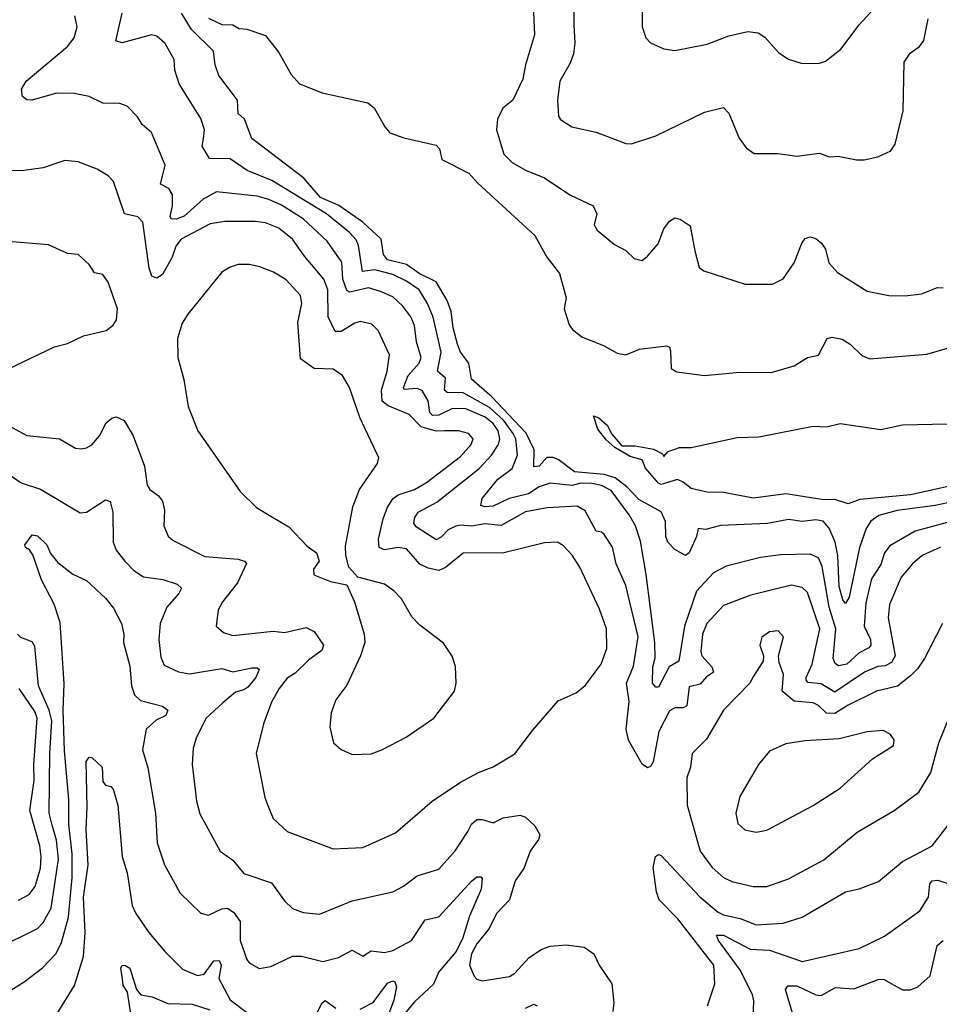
# Model space of a CAD drawing. Extents: x 1443846 to 1577407, y 839182 to 927291.
# Tile 494 of 535: x 1560769 to 1564161, y 894220 to 897851. Entities that reach past the tile are written whole.
import ezdxf

# ---------------------------------------------------------------- set-up
doc = ezdxf.new("R2010")
doc.units = 0

msp = doc.modelspace()

# ---------------------------------------------------------------- linework, layer by layer
at = {"layer": '0CON20XD'}
for points in [[(1563065.6, 898014.4), (1563064.3, 897825), (1563078.8, 897785), (1563095.9, 897765.9), (1563144.2, 897744.2), (1563185, 897738), (1563305, 897760.6), (1563385, 897792.2), (1563455, 897807.5), (1563493, 897803), (1563517.3, 897787.3), (1563569.3, 897729.3), (1563605, 897705.8), (1563655, 897690), (1563718.8, 897691.2), (1563741.2, 897698.8), (1563797.6, 897742.4), (1563865, 897832), (1563943, 897917)], [(1562661.9, 897935), (1562668.2, 897795), (1562634.6, 897685), (1562625, 897632), (1562587.5, 897555), (1562551.2, 897525), (1562530.8, 897485), (1562527.9, 897445), (1562554.6, 897355), (1562585, 897324.5), (1562635, 897296.4), (1562705, 897267.8), (1562798, 897205), (1562884, 897165), (1562897.1, 897135), (1562888, 897095), (1562898.8, 897075), (1562962.7, 897022.7), (1563005, 897000), (1563035, 896971.2), (1563065, 896963.8), (1563085, 896978.8), (1563124.4, 897025), (1563145, 897080), (1563165, 897108), (1563185, 897121.2), (1563205, 897116.2), (1563241.4, 897091.4), (1563258.9, 896998.9), (1563275, 896937.5), (1563292.5, 896925), (1563445, 896876.2), (1563545, 896876), (1563585, 896896.2), (1563625.6, 896955), (1563655, 897030), (1563665.9, 897044.1), (1563685, 897050), (1563705, 897043.8), (1563726.7, 897026.7), (1563740.6, 897005), (1563752.9, 896955), (1563785, 896919.2), (1563895, 896850), (1563975, 896834.5), (1564035, 896832.5), (1564095, 896840), (1564154.2, 896864.2), (1564175, 896862)], [(1564165, 895905.9), (1564098.1, 895875), (1564062.2, 895845), (1564020, 895795), (1563977.5, 895695), (1563972.2, 895645), (1563998.3, 895505), (1563985, 895481), (1563961.6, 895468.4), (1563934, 895466), (1563885, 895444.8), (1563775, 895370.8), (1563725, 895402.3), (1563677.4, 895407.4), (1563669.7, 895415), (1563669.8, 895425), (1563691.9, 895475), (1563720.2, 895605), (1563675, 895739.2), (1563655, 895757.8), (1563615, 895765.7), (1563465, 895728.9), (1563365, 895690.8), (1563302.7, 895625), (1563287.8, 895585), (1563281.1, 895521.1), (1563285.4, 895505), (1563321.4, 895465), (1563327.6, 895445), (1563302.1, 895427.9), (1563278.7, 895401.3), (1563238.5, 895391.5), (1563229.3, 895320.7), (1563216.2, 895313.8), (1563185, 895313.8), (1563165, 895302), (1563126, 895226), (1563105.2, 895114.8), (1563095, 895096.9), (1563085, 895092.2), (1563065, 895105.6), (1563014, 895194), (1563006, 895235), (1563016.8, 895336.8), (1563006.4, 895405), (1563032.5, 895467.5), (1563049.6, 895575), (1563004.7, 895765), (1562968.4, 895845), (1562955.7, 895905.7), (1562925, 895953.1), (1562915, 895961.9), (1562895, 895965.6), (1562855, 896039.7), (1562825, 896057.4), (1562715, 896051.1), (1562635, 896036.5), (1562545, 895986), (1562485, 895992.3), (1562436.8, 895983.2), (1562395, 895987.5), (1562377, 895983), (1562349.8, 895970.2), (1562325, 895944.1), (1562305, 895933.4), (1562230.9, 895980.9), (1562223.1, 895995), (1562225.9, 896015), (1562238.5, 896035), (1562307.6, 896072.4), (1562463.8, 896196.2), (1562509.5, 896245), (1562534.8, 896285), (1562539.3, 896305), (1562533.8, 896335), (1562515, 896361.9), (1562486.1, 896385), (1562415, 896416.1), (1562365, 896417.7), (1562315, 896392.7), (1562291.5, 896391.5), (1562282.2, 896402.2), (1562275.1, 896445.1), (1562253.9, 896483.9), (1562235, 896490.9), (1562187.3, 896487.3), (1562184.4, 896495), (1562201.1, 896538.9), (1562241.8, 896585), (1562249.2, 896605), (1562232.7, 896662.7), (1562225, 896724), (1562211.2, 896755), (1562182.5, 896795), (1562145, 896829.1), (1562099.1, 896849.1), (1562055, 896862.1), (1561986.1, 896846.1), (1561975, 896852.7), (1561960.4, 896895), (1561956.8, 896956.8), (1561902.8, 897035), (1561815, 897117.2), (1561735, 897167.2), (1561688.3, 897188.3), (1561645, 897201), (1561495, 897216.1), (1561445, 897189.7), (1561375, 897127.3), (1561345.9, 897115.9), (1561327.1, 897117.1), (1561323.3, 897125), (1561332.7, 897165), (1561331.9, 897205), (1561318.8, 897228.8), (1561288.6, 897245), (1561305.5, 897315), (1561255.6, 897435), (1561220, 897465), (1561203.4, 897493.4), (1561165, 897532.5), (1561138.3, 897541.7), (1561075, 897542.9), (1561025, 897568.6), (1560969.6, 897579.6), (1560905, 897580), (1560814.3, 897554.3), (1560795, 897555.8), (1560778.6, 897568.6), (1560775.6, 897595), (1560793.3, 897625), (1560945, 897752.5), (1560969.6, 897785), (1560980.5, 897825), (1560972.5, 897865)], [(1563889.2, 895700.8), (1563883.4, 895615), (1563906.7, 895565), (1563908.7, 895545), (1563901.1, 895535), (1563865, 895515.9), (1563819.7, 895475), (1563788.8, 895468.8), (1563776.5, 895476.5), (1563769.8, 895495), (1563779.4, 895605), (1563754.6, 895685), (1563729.2, 895835), (1563715, 895866.2), (1563685, 895880), (1563575, 895877.3), (1563501.5, 895868.5), (1563375, 895835.5), (1563328.5, 895811.5), (1563265.7, 895744.3), (1563221, 895615), (1563199.6, 895485), (1563164.7, 895465.3), (1563125, 895390), (1563115, 895389.4), (1563103.4, 895405), (1563103.6, 895465), (1563112.5, 895497.5), (1563111.8, 895555), (1563079.8, 895805), (1563058.6, 895928.6), (1563040.4, 895985), (1563016.8, 896025), (1562950, 896115), (1562915, 896133.9), (1562879.2, 896140.8), (1562838, 896142), (1562806.1, 896133.9), (1562725, 896142.1), (1562685, 896128), (1562645, 896103.1), (1562574.1, 896085.9), (1562515, 896057.3), (1562484.8, 896054.8), (1562470.3, 896060.2), (1562474.2, 896085), (1562533, 896157), (1562585, 896196.3), (1562604.7, 896245), (1562598.3, 896305), (1562589.4, 896325), (1562553.3, 896375), (1562501.5, 896421.5), (1562405, 896475.4), (1562345, 896476.8), (1562335.3, 896485), (1562339, 896529), (1562309.5, 896555), (1562323, 896625), (1562294, 896754), (1562272.8, 896805), (1562242.1, 896855), (1562195, 896887.3), (1562145, 896911.2), (1562078.9, 896928.9), (1562033.2, 896923.2), (1562018.9, 897018.9), (1562009.4, 897039.4), (1561985, 897067), (1561900.5, 897135), (1561698.4, 897258.4), (1561607.5, 897295), (1561545, 897338.2), (1561469.1, 897339.1), (1561442.1, 897385), (1561446.4, 897413.6), (1561450, 897445), (1561436.9, 897486.9), (1561357.3, 897615), (1561341.1, 897665), (1561338.2, 897705), (1561305, 897763.3), (1561275, 897790.5), (1561255, 897795.4), (1561146.3, 897766.3), (1561123.7, 897773.7), (1561146.5, 897875)], [(1564215, 896074.9), (1564145, 896059.7), (1564005, 896041.7), (1563937.8, 896022.2), (1563907.9, 896002.1), (1563890.8, 895975), (1563866.5, 895905), (1563828.8, 895721.2), (1563815, 895698), (1563805, 895712.2), (1563791.5, 895761.5), (1563786.6, 895875), (1563777.1, 895925), (1563755, 895976.4), (1563732, 896002), (1563705, 896007.1), (1563655, 896000.7), (1563605, 896008.6), (1563526.9, 895993.1), (1563355, 895986.4), (1563298.6, 895971.4), (1563271.2, 895975), (1563265.4, 895945), (1563238.2, 895885), (1563225, 895874.7), (1563185, 895897.3), (1563159.2, 895925), (1563151.6, 895945), (1563150.9, 896000.9), (1563135, 896036.2), (1563052.3, 896082.3), (1563008.4, 896128.4), (1562965, 896161.9), (1562925, 896174.3), (1562815, 896183.9), (1562755, 896229.4), (1562735, 896236.2), (1562713.3, 896236.7), (1562685, 896204.6), (1562665, 896202), (1562666.4, 896265), (1562636.9, 896326.9), (1562510.3, 896460.3), (1562435.9, 896525), (1562425.6, 896585), (1562395, 896624.7), (1562383.3, 896655), (1562367.2, 896715), (1562360.8, 896775), (1562345.8, 896815.8), (1562305.1, 896885.1), (1562242.5, 896915), (1562195, 896948.1), (1562125, 896965.2), (1562110.5, 896985), (1562102.1, 897042.1), (1562035, 897104.8), (1561946.4, 897166.4), (1561878.5, 897195), (1561817.1, 897267.1), (1561625, 897413.3), (1561598.5, 897485), (1561574.5, 897505), (1561571.9, 897555), (1561503.1, 897645), (1561490, 897685), (1561484.2, 897735), (1561402.2, 897815), (1561365.8, 897875)], [(1562813.1, 897883.1), (1562812.2, 897832.2), (1562816.2, 897765), (1562811.5, 897725), (1562798.8, 897691.2), (1562760.8, 897625), (1562752.7, 897555), (1562755.8, 897495), (1562763.6, 897483.6), (1562805, 897456.7), (1562895, 897436.4), (1563005, 897394.2), (1563025, 897393.8), (1563115, 897422.5), (1563295, 897510.6), (1563365, 897526.9), (1563385, 897506.2), (1563422, 897415), (1563448.8, 897378.8), (1563477.7, 897357.7), (1563565, 897357.5), (1563635, 897348), (1563718.7, 897358.7), (1563755, 897345.6), (1563787.9, 897347.9), (1563855, 897334), (1563884.1, 897334.1), (1563934.1, 897345.9), (1563982.3, 897367.7), (1563998.3, 897391.7), (1564027.9, 897515), (1564031.5, 897695), (1564052.7, 897727.3), (1564087.8, 897752.2), (1564104.3, 897775), (1564120, 897855)], [(1561465, 897856.5), (1561515, 897834), (1561555, 897832.5), (1561578.3, 897818.3), (1561606.4, 897816.4), (1561675, 897792.5), (1561725, 897730), (1561769.7, 897649.7), (1561801.2, 897615), (1561885, 897582.2), (1562053.3, 897545), (1562076.8, 897526.8), (1562115.9, 897455.9), (1562134.2, 897434.2), (1562185.8, 897415.8), (1562305, 897388.5), (1562317.5, 897375), (1562325.8, 897335.8), (1562425, 897285.7), (1562458.1, 897248.1), (1562668.6, 897055), (1562713.2, 896975), (1562760, 896915), (1562784.4, 896825), (1562777.5, 896785), (1562795.7, 896725.7), (1562808.3, 896708.3), (1562841.7, 896681.7), (1562925, 896648), (1562972.1, 896622.1), (1563005, 896615.7), (1563055, 896636.8), (1563155, 896648.6), (1563165, 896643.3), (1563169.7, 896629.7), (1563171.2, 896565), (1563193, 896553), (1563295, 896539.2), (1563425, 896551.4), (1563540.3, 896549.7), (1563625, 896574.4), (1563674.3, 896605.7), (1563715, 896614.2), (1563746.7, 896675), (1563765, 896680.6), (1563802.8, 896672.8), (1563831.4, 896655), (1563875, 896612.9), (1563905, 896600), (1564115, 896618.1), (1564228.6, 896651.4)], [(1560725, 896356.2), (1560795, 896317.3), (1560915.5, 896305.5), (1560975, 896271.2), (1560995, 896268.8), (1561015, 896272), (1561035, 896284), (1561063.1, 896316.9), (1561088.1, 896365), (1561108.1, 896381.9), (1561125, 896387.3), (1561153.6, 896373.6), (1561186.9, 896316.9), (1561229.3, 896205), (1561239.2, 896135), (1561248.9, 896118.9), (1561281.4, 896095), (1561296, 896076), (1561302.6, 896042.6), (1561300, 895985), (1561316.4, 895946.4), (1561335, 895930.6), (1561452.2, 895872.2), (1561575, 895861.5), (1561598, 895855), (1561605, 895846.2), (1561572.5, 895775), (1561516.7, 895705), (1561501.1, 895675), (1561494, 895615), (1561520.9, 895590.9), (1561555, 895580), (1561704.1, 895595.9), (1561745, 895590.8), (1561825, 895609.7), (1561855, 895594.6), (1561889.6, 895545), (1561882.7, 895525), (1561835, 895490.3), (1561785, 895440.9), (1561755, 895422.5), (1561725.4, 895385), (1561697.5, 895335), (1561667.8, 895255), (1561640.6, 895145), (1561672.6, 894982.6), (1561683.5, 894953.5), (1561704.2, 894905), (1561755, 894856.9), (1561925, 894792.9), (1562035, 894798.9), (1562155, 894852.5), (1562290.7, 894969.3), (1562395, 895039.5), (1562461.2, 895075), (1562515, 895095.6), (1562595, 895144.3), (1562659.7, 895230.3), (1562755, 895338.8), (1562821.2, 895368.8), (1562855, 895396.2), (1562913.3, 895475), (1562935, 895532.5), (1562932.9, 895605), (1562907.1, 895677.1), (1562835, 895832.5), (1562806.7, 895876.7), (1562775, 895910.8), (1562752.5, 895925), (1562705, 895922.5), (1562555, 895884.6), (1562405, 895884.4), (1562338.8, 895831.2), (1562315, 895819.8), (1562275, 895828.1), (1562245, 895843.1), (1562195, 895900), (1562165, 895904.3), (1562115, 895896.5), (1562094.3, 895904.3), (1562092, 895935), (1562109.6, 896010.4), (1562125, 896053.3), (1562146, 896085), (1562165, 896099.3), (1562225, 896119.3), (1562269.6, 896145), (1562395, 896240.6), (1562434.6, 896285), (1562440.9, 896305), (1562424.7, 896324.7), (1562387.5, 896335), (1562335.2, 896335.2), (1562305, 896334), (1562249.6, 896349.6), (1562205, 896395.9), (1562127.4, 896427.4), (1562105.3, 896445), (1562102.9, 896485), (1562124.8, 896555), (1562133.1, 896615), (1562090.9, 896705), (1562068.1, 896728.1), (1562025, 896738.5), (1562005, 896732.7), (1561955, 896700.9), (1561932, 896702), (1561906.7, 896755), (1561904.8, 896854.8), (1561890.5, 896895), (1561819.1, 896979.1), (1561775, 897041.8), (1561725, 897082.9), (1561675, 897102.7), (1561636.9, 897106.9), (1561525, 897107.1), (1561471.7, 897098.3), (1561365, 897041.6), (1561345, 897015.6), (1561331.2, 896975), (1561295, 896911.2), (1561275, 896898.5), (1561256, 896906), (1561245.9, 896935), (1561223.6, 897105), (1561205, 897124.5), (1561155.5, 897135.5), (1561114.3, 897255), (1561095, 897275.7), (1561055, 897300.6), (1560985, 897327.1), (1560935, 897332), (1560855, 897304.4), (1560775, 897294.5), (1560695, 897295.5)], [(1560725, 896563.1), (1560897.5, 896645), (1560945, 896657.5), (1561004.2, 896685.8), (1561087.5, 896705), (1561113.3, 896725), (1561126.2, 896745), (1561129.2, 896785), (1561095, 896883.3), (1561075, 896911.2), (1561045, 896917.5), (1561025, 896948.8), (1560985, 896985.7), (1560945, 896988.9), (1560875, 897020.8), (1560695, 897035.6)], [(1561995, 895141.2), (1562065, 895144), (1562105, 895158), (1562194.2, 895205.8), (1562296, 895275), (1562372.9, 895375), (1562379.2, 895405), (1562375.8, 895465.8), (1562364.2, 895504.2), (1562332.3, 895552.3), (1562245, 895618.8), (1562215, 895648.8), (1562177.1, 895715), (1562149.2, 895745), (1562115, 895769.4), (1562015.7, 895795.7), (1561982.3, 895832.3), (1561971.4, 895875), (1561970.3, 895909.7), (1561998.2, 896055), (1562021.7, 896118.3), (1562088.8, 896215), (1562093.8, 896235), (1562024, 896384), (1561985.4, 896495.4), (1561959.3, 896539.3), (1561925, 896562.2), (1561854.6, 896564.6), (1561805, 896600), (1561794.6, 896735), (1561809.2, 896805), (1561804.7, 896834.7), (1561752.2, 896892.2), (1561705, 896920), (1561655, 896939.5), (1561615, 896948.9), (1561575, 896948.1), (1561545, 896939.2), (1561515, 896920.8), (1561388.6, 896765), (1561368.3, 896731.7), (1561350.8, 896675), (1561352, 896605), (1561374.4, 896524.4), (1561390.8, 896425), (1561426, 896335), (1561581.8, 896111.8), (1561642.7, 896052.7), (1561695, 896020), (1561761.3, 895981.3), (1561829.1, 895909.1), (1561863.3, 895885), (1561873.3, 895855), (1561852.5, 895825), (1561854.1, 895804.1), (1561915, 895780), (1561975, 895767.5), (1562003.9, 895703.9), (1562039.2, 895585), (1562041.4, 895555), (1562025.8, 895505), (1561975, 895396.7), (1561935, 895343.3), (1561917.5, 895295), (1561912.3, 895242.3), (1561926.7, 895185), (1561955, 895160), (1561995, 895141.2)], [(1564205, 896132.4), (1564055, 896099.4), (1563867.7, 896082.3), (1563825, 896065.5), (1563775, 896081.5), (1563735, 896080.9), (1563595, 896102.5), (1563475, 896086.8), (1563365, 896107.8), (1563305, 896108.8), (1563245, 896122), (1563216.2, 896146.2), (1563195, 896155.8), (1563135, 896137.5), (1563125, 896142.5), (1563077.3, 896197.3), (1563065, 896227.8), (1563020.4, 896240.4), (1562963.8, 896273.8), (1562931.8, 896301.8), (1562901.7, 896341.8), (1562885, 896390), (1562905, 896382.5), (1562936.3, 896356.3), (1562953.1, 896323.1), (1562990.2, 896280.2), (1563039.2, 896279.3), (1563107.1, 896267.1), (1563140, 896250), (1563145, 896240), (1563161.2, 896258.8), (1563203, 896273), (1563245, 896273.3), (1563415, 896310), (1563495, 896312.9), (1563695, 896352.5), (1563745, 896350), (1563795, 896362), (1563945, 896340.5), (1564025, 896357.5), (1564190.5, 896360.5)], [(1560649.3, 896229.3), (1560773.9, 896143.9), (1560845, 896120), (1560992.3, 896032.3), (1561015, 896035.5), (1561085, 896080.6), (1561102, 896075), (1561112.5, 896035), (1561113.2, 895925), (1561124.8, 895894.8), (1561156.4, 895855), (1561189.9, 895819.9), (1561225, 895796.2), (1561297.2, 895787.2), (1561349.5, 895769.5), (1561365.7, 895755), (1561355.6, 895735), (1561311.1, 895685), (1561287.2, 895625), (1561282, 895565), (1561289.8, 895499.8), (1561301.4, 895471.4), (1561355, 895446), (1561395, 895439.4), (1561515, 895458.1), (1561555, 895446.2), (1561625, 895461.2), (1561645, 895460.8), (1561652, 895455), (1561640, 895425), (1561610.1, 895389.9), (1561595, 895379.4), (1561565, 895371.5), (1561518.6, 895331.4), (1561456.9, 895275), (1561421.1, 895205), (1561408.9, 895165), (1561405.6, 895105), (1561420.9, 894969.1), (1561432.8, 894922.8), (1561507.8, 894785), (1561555, 894752.2), (1561595, 894703.1), (1561698, 894668), (1561745, 894601.4), (1561775, 894573.1), (1561815, 894558.1), (1561875, 894552.7), (1561995, 894601.5), (1562145.4, 894634.6), (1562185, 894655.6), (1562235, 894693.5), (1562315, 894718.6), (1562375, 894785.6), (1562422.2, 894857.8), (1562435.2, 894884.8), (1562455, 894901.8), (1562475, 894902.2), (1562515, 894889.6), (1562552.6, 894907.4), (1562615, 894918.2), (1562635, 894910), (1562668.9, 894878.9), (1562687.5, 894845), (1562682.3, 894827.7), (1562651.9, 894785), (1562628.9, 894721.1), (1562596.9, 894675), (1562575.2, 894604.8), (1562527.1, 894555), (1562500.2, 894499.8), (1562455, 894442.9), (1562435, 894406.7), (1562427.7, 894365), (1562445, 894324), (1562455, 894312.5), (1562475, 894306.7), (1562575, 894323.1), (1562594.6, 894335.4), (1562647.8, 894392.2), (1562695, 894422.9), (1562725, 894434.4), (1562785, 894440), (1562850.3, 894430.3), (1562886.3, 894406.3), (1562905.7, 894365), (1562952.5, 894295), (1562960.4, 894225), (1562956, 894194)], [(1564235, 896009.1), (1564071.9, 895965), (1563978.5, 895911.5), (1563958.8, 895885), (1563945, 895841.8), (1563910.2, 895789.8), (1563889.2, 895700.8)], [(1560695, 894247.5), (1560785, 894302.7), (1560853.3, 894355), (1560903, 894407), (1560922.5, 894447.5), (1560949.1, 894540.9), (1560962, 894688), (1560962.2, 894775), (1560950, 894885), (1560950.5, 894975), (1560934, 895155), (1560928.8, 895305), (1560932.6, 895402.6), (1560918.2, 895628.2), (1560896.3, 895696.4), (1560848.8, 895785), (1560817.9, 895877.9), (1560805, 895896.7), (1560790, 895905), (1560787.5, 895915), (1560815, 895952), (1560835, 895947.5), (1560868.5, 895915), (1560882.6, 895882.6), (1560909.7, 895849.7), (1560965, 895806.9), (1561015, 895782.5), (1561085, 895717.5), (1561115, 895681.1), (1561144.5, 895625), (1561152.9, 895585), (1561151.8, 895555), (1561175, 895466.7), (1561181.6, 895395), (1561191.7, 895361.7), (1561215, 895340.8), (1561295, 895320), (1561315.6, 895305), (1561307.3, 895285), (1561272.5, 895267.5), (1561235.4, 895235), (1561221.5, 895158.5), (1561241.7, 895091.7), (1561270.3, 894925), (1561275.4, 894815), (1561302.7, 894735), (1561360.2, 894630.2), (1561436.4, 894556.4), (1561465, 894549.1), (1561515, 894571.6), (1561535, 894574.3), (1561558.8, 894558.8), (1561582.2, 894525), (1561581.8, 894455), (1561606.5, 894385), (1561615, 894372.5), (1561652.6, 894352.6), (1561695, 894359.5), (1561775, 894398.2), (1561808, 894398), (1561887.4, 894377.4), (1561945, 894392.7), (1561995, 894419.2), (1562035, 894398), (1562065, 894417.5), (1562115, 894410.8), (1562145, 894418.8), (1562213.8, 894455), (1562265, 894531.1), (1562315, 894543.3), (1562435, 894674.5), (1562455, 894690), (1562470, 894690), (1562474.3, 894684.3), (1562471.2, 894645), (1562427.7, 894545), (1562403.8, 894465), (1562378.9, 894415), (1562315, 894339.4), (1562295, 894294.1), (1562225, 894229.7), (1562119.1, 894100.9)], [(1564172.9, 895625), (1564105.6, 895495), (1564081.7, 895458.3), (1564055, 895431.1), (1564006.3, 895393.7), (1563929.4, 895375), (1563825, 895323.7), (1563775, 895292), (1563745, 895294.4), (1563715, 895322.6), (1563695, 895331.4), (1563625, 895338.4), (1563580.6, 895375), (1563586.4, 895436.4), (1563570.3, 895480.3), (1563568, 895505), (1563586, 895575), (1563566.9, 895596.9), (1563535, 895594.3), (1563505.6, 895574.4), (1563499.4, 895545), (1563512.5, 895505), (1563510.8, 895485), (1563475, 895430), (1563462.5, 895405), (1563365, 895304.3), (1563301.9, 895198.1), (1563249.4, 895145), (1563242.5, 895095), (1563229.5, 895055), (1563231.2, 894955), (1563279.2, 894785), (1563323.3, 894725), (1563365, 894687.8), (1563395, 894672.7), (1563474, 894654), (1563525, 894654)], [(1560685, 894426.2), (1560835, 894499.6), (1560855, 894521.2), (1560885.4, 894574.6), (1560911.9, 894755), (1560904.8, 894825), (1560888.7, 894881.3), (1560877.2, 894925), (1560879.6, 895145), (1560887.4, 895265), (1560877.8, 895305), (1560837.7, 895395), (1560825, 895540), (1560815, 895557.5), (1560773.2, 895573.2), (1560761.2, 895585)], [(1560765, 894604.6), (1560803.5, 894625), (1560826.2, 894655), (1560845, 894722), (1560848.4, 894765), (1560843.4, 894805), (1560806.4, 894935), (1560822.1, 895045), (1560820.4, 895105), (1560833.6, 895275), (1560825, 895299.7), (1560766.7, 895385)], [(1563525, 894654), (1563605, 894682.7), (1563735, 894752.7), (1563858, 894855), (1563994, 894935), (1564085, 895002.2), (1564130, 895075), (1564158.7, 895185), (1564207.6, 895305)], [(1563485, 894855.5), (1563525, 894862.2), (1563695, 894952.9), (1563795, 895017.8), (1563914.5, 895125.5), (1563992, 895175), (1563993.8, 895195), (1563981.2, 895215), (1563955, 895230), (1563895, 895224.6), (1563791.1, 895198.9), (1563665, 895192.2), (1563595, 895180.5), (1563535, 895154), (1563494.2, 895105), (1563425, 894986), (1563410.5, 894925), (1563417.4, 894887.4), (1563443.5, 894863.5), (1563485, 894855.5)], [(1560906.2, 894183.8), (1560970.9, 894289.1), (1561004.2, 894395.8), (1561009.8, 894485), (1561004.6, 894615.4), (1561021.4, 894735), (1561014.1, 894864.1), (1561017.8, 894947.7), (1561014.3, 895115.7), (1561025, 895131.1), (1561035, 895130.5), (1561072.5, 895095), (1561075, 895042), (1561085, 895028.9), (1561105, 895023.1), (1561114, 895014), (1561131, 894955), (1561146.4, 894765), (1561165.3, 894705), (1561183.9, 894585), (1561197.5, 894555), (1561245.5, 894485), (1561304.5, 894415), (1561369.2, 894349.2), (1561425, 894325.9), (1561449.2, 894330.9), (1561485, 894380.8), (1561505, 894381.8), (1561511.6, 894365), (1561503.3, 894315), (1561545, 894237.1), (1561675, 894138.1)], [(1563305.3, 894214.7), (1563333.2, 894295), (1563329.2, 894365), (1563196.9, 894535), (1563127.1, 894605), (1563117.5, 894635), (1563105.6, 894724.4), (1563114.4, 894765.6), (1563125, 894772), (1563135, 894769.2), (1563276.9, 894616.9), (1563345, 894559.5), (1563365, 894549.5), (1563426.6, 894536.6), (1563485, 894513.4), (1563585, 894519.2), (1563655, 894541.5), (1563815, 894634.4), (1563865, 894645.6), (1563936.5, 894673.5), (1564025, 894747.3), (1564134.3, 894805), (1564235, 894934.3)], [(1563474.4, 894165), (1563476.6, 894233.4), (1563471.8, 894255), (1563428.1, 894345), (1563346.8, 894455), (1563339.2, 894475), (1563365, 894475.2), (1563463.3, 894423.3), (1563535, 894419.8), (1563655, 894377.9), (1563865, 894426.5), (1563958.6, 894471.4), (1564089.4, 894565), (1564120.6, 894615), (1564126.2, 894663.8), (1564134.3, 894675), (1564155, 894678.2), (1564225, 894654.6)], [(1563622.8, 894175), (1563593.9, 894275), (1563601.9, 894288.1), (1563635, 894287.9), (1563704.8, 894254.8), (1563725, 894252.5), (1563778.2, 894281.8), (1563845, 894277.7), (1563935, 894311), (1563955, 894312.4), (1564025, 894273.5), (1564055, 894273.1), (1564081.9, 894285), (1564127.5, 894325), (1564153.2, 894436.8), (1564175, 894455.6)], [(1561190.5, 894105), (1561166, 894265), (1561150.3, 894290.3), (1561147.5, 894312.5), (1561142.1, 894355), (1561146.6, 894363.4), (1561156.2, 894365), (1561175, 894352.9), (1561199.4, 894275), (1561216, 894255), (1561257.8, 894247.7), (1561315, 894223.2), (1561405, 894220.4), (1561469.8, 894199.8)], [(1562025, 894201.8), (1562073, 894227), (1562125, 894297.8), (1562145, 894307.1), (1562152.9, 894302.9), (1562158.5, 894285), (1562149, 894235), (1562125, 894172.2)], [(1561855, 894167.3), (1561883.9, 894226.1), (1561895, 894234.4), (1561935, 894205.4)], [(1562635, 894205.3), (1562665, 894220.6), (1562676.9, 894215)]]:
    msp.add_lwpolyline(points, dxfattribs=at)

doc.saveas('drawing.dxf')
